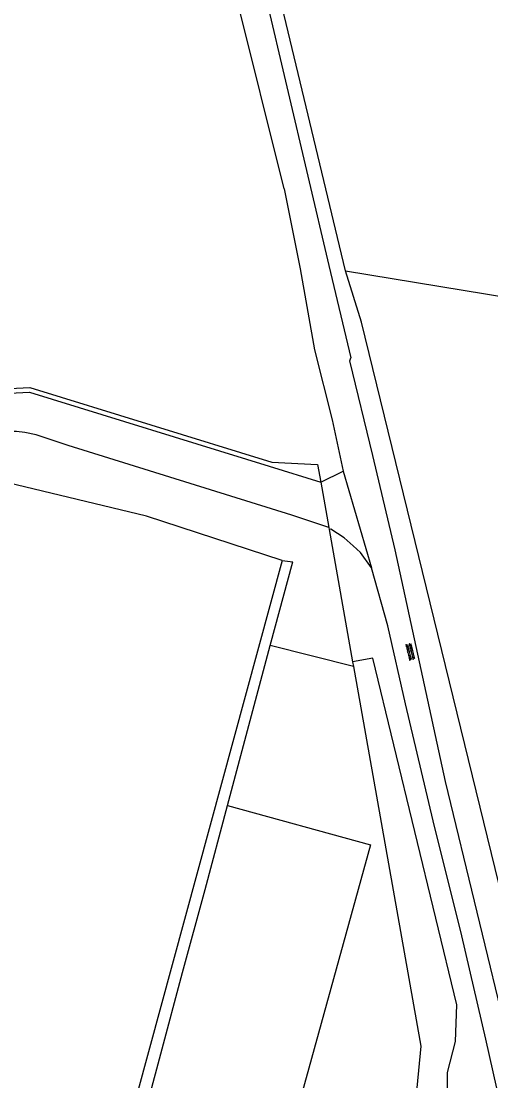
# Model space of a CAD drawing. Extents: x 133000 to 136000, y 400500 to 403500.
# Drawn here: x 133238.4 to 133299.1, y 400787.2 to 400924.3 of the extents above; entities that cross this region are included whole.
import ezdxf

# ---------------------------------------------------------------- set-up
doc = ezdxf.new("R2010")
doc.units = 0
for name, color, linetype in [('gg-afsc-hekwerk', 7, 'Continuous'), ('gg-knt-onverhard', 7, 'Continuous'), ('gg-knt-verharding nz', 7, 'Continuous'), ('gt-grn-groengrens', 7, 'Continuous'), ('gt-symb-overige verharding', 7, 'Continuous')]:
    doc.layers.add(name, color=color, linetype=linetype)

# ---------------------------------------------------------------- blocks, each defined once
blk = doc.blocks.new('gt0-OVH')
at = {"layer": 'gt-symb-overige verharding'}
for points in [[(-0.97, 0.3), (-0.97, 0.31), (-0.96, 0.32), (-0.97, 0.33), (-0.97, 0.34), (-0.98, 0.35), (-0.99, 0.35), (-1, 0.36), (-1.01, 0.35), (-1.02, 0.35), (-1.03, 0.34), (-1.03, 0.33), (-1.04, 0.32), (-1.03, 0.31), (-1.03, 0.3), (-1.02, 0.29), (-1.01, 0.29), (-1, 0.28), (-0.99, 0.29), (-0.98, 0.29)], [(-0.87, 0.11), (-0.87, 0.12), (-0.86, 0.13), (-0.87, 0.14), (-0.87, 0.15), (-0.88, 0.16), (-0.89, 0.16), (-0.9, 0.16), (-0.91, 0.16), (-0.92, 0.16), (-0.93, 0.15), (-0.93, 0.14), (-0.94, 0.13), (-0.93, 0.12), (-0.93, 0.11), (-0.92, 0.1), (-0.91, 0.09), (-0.9, 0.09), (-0.89, 0.09), (-0.88, 0.1)], [(-0.77, 0.3), (-0.77, 0.31), (-0.76, 0.32), (-0.77, 0.33), (-0.77, 0.34), (-0.78, 0.35), (-0.79, 0.35), (-0.8, 0.36), (-0.81, 0.35), (-0.82, 0.35), (-0.83, 0.34), (-0.83, 0.33), (-0.84, 0.32), (-0.83, 0.31), (-0.83, 0.3), (-0.82, 0.29), (-0.81, 0.29), (-0.8, 0.28), (-0.79, 0.29), (-0.78, 0.29)], [(-0.67, 0.11), (-0.67, 0.12), (-0.66, 0.13), (-0.67, 0.14), (-0.67, 0.15), (-0.68, 0.16), (-0.69, 0.16), (-0.7, 0.16), (-0.71, 0.16), (-0.72, 0.16), (-0.73, 0.15), (-0.73, 0.14), (-0.74, 0.13), (-0.73, 0.12), (-0.73, 0.11), (-0.72, 0.1), (-0.71, 0.09), (-0.7, 0.09), (-0.69, 0.09), (-0.68, 0.1)], [(-0.57, 0.3), (-0.57, 0.31), (-0.56, 0.32), (-0.57, 0.33), (-0.57, 0.34), (-0.58, 0.35), (-0.59, 0.35), (-0.6, 0.36), (-0.61, 0.35), (-0.62, 0.35), (-0.63, 0.34), (-0.63, 0.33), (-0.64, 0.32), (-0.63, 0.31), (-0.63, 0.3), (-0.62, 0.29), (-0.61, 0.29), (-0.6, 0.28), (-0.59, 0.29), (-0.58, 0.29)], [(-0.47, 0.11), (-0.47, 0.12), (-0.46, 0.13), (-0.47, 0.14), (-0.47, 0.15), (-0.48, 0.16), (-0.49, 0.16), (-0.5, 0.16), (-0.51, 0.16), (-0.52, 0.16), (-0.53, 0.15), (-0.53, 0.14), (-0.54, 0.13), (-0.53, 0.12), (-0.53, 0.11), (-0.52, 0.1), (-0.51, 0.09), (-0.5, 0.09), (-0.49, 0.09), (-0.48, 0.1)], [(-0.37, 0.3), (-0.37, 0.31), (-0.36, 0.32), (-0.37, 0.33), (-0.37, 0.34), (-0.38, 0.35), (-0.39, 0.35), (-0.4, 0.36), (-0.41, 0.35), (-0.42, 0.35), (-0.43, 0.34), (-0.43, 0.33), (-0.44, 0.32), (-0.43, 0.31), (-0.43, 0.3), (-0.42, 0.29), (-0.41, 0.29), (-0.4, 0.28), (-0.39, 0.29), (-0.38, 0.29)], [(-0.27, 0.11), (-0.27, 0.12), (-0.26, 0.13), (-0.27, 0.14), (-0.27, 0.15), (-0.28, 0.16), (-0.29, 0.16), (-0.3, 0.16), (-0.31, 0.16), (-0.32, 0.16), (-0.33, 0.15), (-0.33, 0.14), (-0.34, 0.13), (-0.33, 0.12), (-0.33, 0.11), (-0.32, 0.1), (-0.31, 0.09), (-0.3, 0.09), (-0.29, 0.09), (-0.28, 0.1)], [(-0.17, 0.3), (-0.17, 0.31), (-0.16, 0.32), (-0.17, 0.33), (-0.17, 0.34), (-0.18, 0.35), (-0.19, 0.35), (-0.2, 0.36), (-0.21, 0.35), (-0.22, 0.35), (-0.23, 0.34), (-0.23, 0.33), (-0.24, 0.32), (-0.23, 0.31), (-0.23, 0.3), (-0.22, 0.29), (-0.21, 0.29), (-0.2, 0.28), (-0.19, 0.29), (-0.18, 0.29)], [(-0.07, 0.11), (-0.07, 0.12), (-0.06, 0.13), (-0.07, 0.14), (-0.07, 0.15), (-0.08, 0.16), (-0.09, 0.16), (-0.1, 0.16), (-0.11, 0.16), (-0.12, 0.16), (-0.13, 0.15), (-0.13, 0.14), (-0.14, 0.13), (-0.13, 0.12), (-0.13, 0.11), (-0.12, 0.1), (-0.11, 0.09), (-0.1, 0.09), (-0.09, 0.09), (-0.08, 0.1)], [(0.03, 0.3), (0.03, 0.31), (0.04, 0.32), (0.03, 0.33), (0.03, 0.34), (0.02, 0.35), (0.01, 0.35), (0, 0.36), (-0.01, 0.35), (-0.02, 0.35), (-0.03, 0.34), (-0.03, 0.33), (-0.04, 0.32), (-0.03, 0.31), (-0.03, 0.3), (-0.02, 0.29), (-0.01, 0.29), (0, 0.28), (0.01, 0.29), (0.02, 0.29)], [(0.13, 0.11), (0.13, 0.12), (0.14, 0.13), (0.13, 0.14), (0.13, 0.15), (0.12, 0.16), (0.11, 0.16), (0.1, 0.16), (0.09, 0.16), (0.08, 0.16), (0.07, 0.15), (0.07, 0.14), (0.06, 0.13), (0.07, 0.12), (0.07, 0.11), (0.08, 0.1), (0.09, 0.09), (0.1, 0.09), (0.11, 0.09), (0.12, 0.1)], [(0.23, 0.3), (0.23, 0.31), (0.24, 0.32), (0.23, 0.33), (0.23, 0.34), (0.22, 0.35), (0.21, 0.35), (0.2, 0.36), (0.19, 0.35), (0.18, 0.35), (0.17, 0.34), (0.17, 0.33), (0.16, 0.32), (0.17, 0.31), (0.17, 0.3), (0.18, 0.29), (0.19, 0.29), (0.2, 0.28), (0.21, 0.29), (0.22, 0.29)], [(0.33, 0.11), (0.33, 0.12), (0.34, 0.13), (0.33, 0.14), (0.33, 0.15), (0.32, 0.16), (0.31, 0.16), (0.3, 0.16), (0.29, 0.16), (0.28, 0.16), (0.27, 0.15), (0.27, 0.14), (0.26, 0.13), (0.27, 0.12), (0.27, 0.11), (0.28, 0.1), (0.29, 0.09), (0.3, 0.09), (0.31, 0.09), (0.32, 0.1)], [(0.43, 0.3), (0.43, 0.31), (0.44, 0.32), (0.43, 0.33), (0.43, 0.34), (0.42, 0.35), (0.41, 0.35), (0.4, 0.36), (0.39, 0.35), (0.38, 0.35), (0.37, 0.34), (0.37, 0.33), (0.36, 0.32), (0.37, 0.31), (0.37, 0.3), (0.38, 0.29), (0.39, 0.29), (0.4, 0.28), (0.41, 0.29), (0.42, 0.29)], [(0.53, 0.11), (0.53, 0.12), (0.54, 0.13), (0.53, 0.14), (0.53, 0.15), (0.52, 0.16), (0.51, 0.16), (0.5, 0.16), (0.49, 0.16), (0.48, 0.16), (0.47, 0.15), (0.47, 0.14), (0.46, 0.13), (0.47, 0.12), (0.47, 0.11), (0.48, 0.1), (0.49, 0.09), (0.5, 0.09), (0.51, 0.09), (0.52, 0.1)], [(0.63, 0.3), (0.63, 0.31), (0.64, 0.32), (0.63, 0.33), (0.63, 0.34), (0.62, 0.35), (0.61, 0.35), (0.6, 0.36), (0.59, 0.35), (0.58, 0.35), (0.57, 0.34), (0.57, 0.33), (0.56, 0.32), (0.57, 0.31), (0.57, 0.3), (0.58, 0.29), (0.59, 0.29), (0.6, 0.28), (0.61, 0.29), (0.62, 0.29)], [(0.73, 0.11), (0.73, 0.12), (0.74, 0.13), (0.73, 0.14), (0.73, 0.15), (0.72, 0.16), (0.71, 0.16), (0.7, 0.16), (0.69, 0.16), (0.68, 0.16), (0.67, 0.15), (0.67, 0.14), (0.66, 0.13), (0.67, 0.12), (0.67, 0.11), (0.68, 0.1), (0.69, 0.09), (0.7, 0.09), (0.71, 0.09), (0.72, 0.1)], [(0.83, 0.3), (0.83, 0.31), (0.84, 0.32), (0.83, 0.33), (0.83, 0.34), (0.82, 0.35), (0.81, 0.35), (0.8, 0.36), (0.79, 0.35), (0.78, 0.35), (0.77, 0.34), (0.77, 0.33), (0.76, 0.32), (0.77, 0.31), (0.77, 0.3), (0.78, 0.29), (0.79, 0.29), (0.8, 0.28), (0.81, 0.29), (0.82, 0.29)], [(0.93, 0.11), (0.93, 0.12), (0.94, 0.13), (0.93, 0.14), (0.93, 0.15), (0.92, 0.16), (0.91, 0.16), (0.9, 0.16), (0.89, 0.16), (0.88, 0.16), (0.87, 0.15), (0.87, 0.14), (0.86, 0.13), (0.87, 0.12), (0.87, 0.11), (0.88, 0.1), (0.89, 0.09), (0.9, 0.09), (0.91, 0.09), (0.92, 0.1)], [(1.03, 0.3), (1.03, 0.31), (1.04, 0.32), (1.03, 0.33), (1.03, 0.34), (1.02, 0.35), (1.01, 0.35), (1, 0.36), (0.99, 0.35), (0.98, 0.35), (0.97, 0.34), (0.97, 0.33), (0.96, 0.32), (0.97, 0.31), (0.97, 0.3), (0.98, 0.29), (0.99, 0.29), (1, 0.28), (1.01, 0.29), (1.02, 0.29)], [(-0.97, -0.14), (-0.97, -0.13), (-0.96, -0.12), (-0.97, -0.11), (-0.97, -0.1), (-0.98, -0.09), (-0.99, -0.09), (-1, -0.08), (-1.01, -0.09), (-1.02, -0.09), (-1.03, -0.1), (-1.03, -0.11), (-1.04, -0.12), (-1.03, -0.13), (-1.03, -0.14), (-1.02, -0.15), (-1.01, -0.15), (-1, -0.16), (-0.99, -0.15), (-0.98, -0.15)], [(-0.87, -0.33), (-0.87, -0.32), (-0.86, -0.31), (-0.87, -0.3), (-0.87, -0.29), (-0.88, -0.28), (-0.89, -0.28), (-0.9, -0.28), (-0.91, -0.28), (-0.92, -0.28), (-0.93, -0.29), (-0.93, -0.3), (-0.94, -0.31), (-0.93, -0.32), (-0.93, -0.33), (-0.92, -0.34), (-0.91, -0.35), (-0.9, -0.35), (-0.89, -0.35), (-0.88, -0.34)], [(-0.77, -0.14), (-0.77, -0.13), (-0.76, -0.12), (-0.77, -0.11), (-0.77, -0.1), (-0.78, -0.09), (-0.79, -0.09), (-0.8, -0.08), (-0.81, -0.09), (-0.82, -0.09), (-0.83, -0.1), (-0.83, -0.11), (-0.84, -0.12), (-0.83, -0.13), (-0.83, -0.14), (-0.82, -0.15), (-0.81, -0.15), (-0.8, -0.16), (-0.79, -0.15), (-0.78, -0.15)], [(-0.67, -0.33), (-0.67, -0.32), (-0.66, -0.31), (-0.67, -0.3), (-0.67, -0.29), (-0.68, -0.28), (-0.69, -0.28), (-0.7, -0.28), (-0.71, -0.28), (-0.72, -0.28), (-0.73, -0.29), (-0.73, -0.3), (-0.74, -0.31), (-0.73, -0.32), (-0.73, -0.33), (-0.72, -0.34), (-0.71, -0.35), (-0.7, -0.35), (-0.69, -0.35), (-0.68, -0.34)], [(-0.57, -0.14), (-0.57, -0.13), (-0.56, -0.12), (-0.57, -0.11), (-0.57, -0.1), (-0.58, -0.09), (-0.59, -0.09), (-0.6, -0.08), (-0.61, -0.09), (-0.62, -0.09), (-0.63, -0.1), (-0.63, -0.11), (-0.64, -0.12), (-0.63, -0.13), (-0.63, -0.14), (-0.62, -0.15), (-0.61, -0.15), (-0.6, -0.16), (-0.59, -0.15), (-0.58, -0.15)], [(-0.47, -0.33), (-0.47, -0.32), (-0.46, -0.31), (-0.47, -0.3), (-0.47, -0.29), (-0.48, -0.28), (-0.49, -0.28), (-0.5, -0.28), (-0.51, -0.28), (-0.52, -0.28), (-0.53, -0.29), (-0.53, -0.3), (-0.54, -0.31), (-0.53, -0.32), (-0.53, -0.33), (-0.52, -0.34), (-0.51, -0.35), (-0.5, -0.35), (-0.49, -0.35), (-0.48, -0.34)], [(-0.37, -0.14), (-0.37, -0.13), (-0.36, -0.12), (-0.37, -0.11), (-0.37, -0.1), (-0.38, -0.09), (-0.39, -0.09), (-0.4, -0.08), (-0.41, -0.09), (-0.42, -0.09), (-0.43, -0.1), (-0.43, -0.11), (-0.44, -0.12), (-0.43, -0.13), (-0.43, -0.14), (-0.42, -0.15), (-0.41, -0.15), (-0.4, -0.16), (-0.39, -0.15), (-0.38, -0.15)], [(-0.27, -0.33), (-0.27, -0.32), (-0.26, -0.31), (-0.27, -0.3), (-0.27, -0.29), (-0.28, -0.28), (-0.29, -0.28), (-0.3, -0.28), (-0.31, -0.28), (-0.32, -0.28), (-0.33, -0.29), (-0.33, -0.3), (-0.34, -0.31), (-0.33, -0.32), (-0.33, -0.33), (-0.32, -0.34), (-0.31, -0.35), (-0.3, -0.35), (-0.29, -0.35), (-0.28, -0.34)], [(-0.17, -0.14), (-0.17, -0.13), (-0.16, -0.12), (-0.17, -0.11), (-0.17, -0.1), (-0.18, -0.09), (-0.19, -0.09), (-0.2, -0.08), (-0.21, -0.09), (-0.22, -0.09), (-0.23, -0.1), (-0.23, -0.11), (-0.24, -0.12), (-0.23, -0.13), (-0.23, -0.14), (-0.22, -0.15), (-0.21, -0.15), (-0.2, -0.16), (-0.19, -0.15), (-0.18, -0.15)], [(-0.07, -0.33), (-0.07, -0.32), (-0.06, -0.31), (-0.07, -0.3), (-0.07, -0.29), (-0.08, -0.28), (-0.09, -0.28), (-0.1, -0.28), (-0.11, -0.28), (-0.12, -0.28), (-0.13, -0.29), (-0.13, -0.3), (-0.14, -0.31), (-0.13, -0.32), (-0.13, -0.33), (-0.12, -0.34), (-0.11, -0.35), (-0.1, -0.35), (-0.09, -0.35), (-0.08, -0.34)], [(0.03, -0.14), (0.03, -0.13), (0.04, -0.12), (0.03, -0.11), (0.03, -0.1), (0.02, -0.09), (0.01, -0.09), (0, -0.08), (-0.01, -0.09), (-0.02, -0.09), (-0.03, -0.1), (-0.03, -0.11), (-0.04, -0.12), (-0.03, -0.13), (-0.03, -0.14), (-0.02, -0.15), (-0.01, -0.15), (0, -0.16), (0.01, -0.15), (0.02, -0.15)], [(0.13, -0.33), (0.13, -0.32), (0.14, -0.31), (0.13, -0.3), (0.13, -0.29), (0.12, -0.28), (0.11, -0.28), (0.1, -0.28), (0.09, -0.28), (0.08, -0.28), (0.07, -0.29), (0.07, -0.3), (0.06, -0.31), (0.07, -0.32), (0.07, -0.33), (0.08, -0.34), (0.09, -0.35), (0.1, -0.35), (0.11, -0.35), (0.12, -0.34)], [(0.23, -0.14), (0.23, -0.13), (0.24, -0.12), (0.23, -0.11), (0.23, -0.1), (0.22, -0.09), (0.21, -0.09), (0.2, -0.08), (0.19, -0.09), (0.18, -0.09), (0.17, -0.1), (0.17, -0.11), (0.16, -0.12), (0.17, -0.13), (0.17, -0.14), (0.18, -0.15), (0.19, -0.15), (0.2, -0.16), (0.21, -0.15), (0.22, -0.15)], [(0.33, -0.33), (0.33, -0.32), (0.34, -0.31), (0.33, -0.3), (0.33, -0.29), (0.32, -0.28), (0.31, -0.28), (0.3, -0.28), (0.29, -0.28), (0.28, -0.28), (0.27, -0.29), (0.27, -0.3), (0.26, -0.31), (0.27, -0.32), (0.27, -0.33), (0.28, -0.34), (0.29, -0.35), (0.3, -0.35), (0.31, -0.35), (0.32, -0.34)], [(0.43, -0.14), (0.43, -0.13), (0.44, -0.12), (0.43, -0.11), (0.43, -0.1), (0.42, -0.09), (0.41, -0.09), (0.4, -0.08), (0.39, -0.09), (0.38, -0.09), (0.37, -0.1), (0.37, -0.11), (0.36, -0.12), (0.37, -0.13), (0.37, -0.14), (0.38, -0.15), (0.39, -0.15), (0.4, -0.16), (0.41, -0.15), (0.42, -0.15)], [(0.53, -0.33), (0.53, -0.32), (0.54, -0.31), (0.53, -0.3), (0.53, -0.29), (0.52, -0.28), (0.51, -0.28), (0.5, -0.28), (0.49, -0.28), (0.48, -0.28), (0.47, -0.29), (0.47, -0.3), (0.46, -0.31), (0.47, -0.32), (0.47, -0.33), (0.48, -0.34), (0.49, -0.35), (0.5, -0.35), (0.51, -0.35), (0.52, -0.34)], [(0.63, -0.14), (0.63, -0.13), (0.64, -0.12), (0.63, -0.11), (0.63, -0.1), (0.62, -0.09), (0.61, -0.09), (0.6, -0.08), (0.59, -0.09), (0.58, -0.09), (0.57, -0.1), (0.57, -0.11), (0.56, -0.12), (0.57, -0.13), (0.57, -0.14), (0.58, -0.15), (0.59, -0.15), (0.6, -0.16), (0.61, -0.15), (0.62, -0.15)], [(0.73, -0.33), (0.73, -0.32), (0.74, -0.31), (0.73, -0.3), (0.73, -0.29), (0.72, -0.28), (0.71, -0.28), (0.7, -0.28), (0.69, -0.28), (0.68, -0.28), (0.67, -0.29), (0.67, -0.3), (0.66, -0.31), (0.67, -0.32), (0.67, -0.33), (0.68, -0.34), (0.69, -0.35), (0.7, -0.35), (0.71, -0.35), (0.72, -0.34)], [(0.83, -0.14), (0.83, -0.13), (0.84, -0.12), (0.83, -0.11), (0.83, -0.1), (0.82, -0.09), (0.81, -0.09), (0.8, -0.08), (0.79, -0.09), (0.78, -0.09), (0.77, -0.1), (0.77, -0.11), (0.76, -0.12), (0.77, -0.13), (0.77, -0.14), (0.78, -0.15), (0.79, -0.15), (0.8, -0.16), (0.81, -0.15), (0.82, -0.15)], [(0.93, -0.33), (0.93, -0.32), (0.94, -0.31), (0.93, -0.3), (0.93, -0.29), (0.92, -0.28), (0.91, -0.28), (0.9, -0.28), (0.89, -0.28), (0.88, -0.28), (0.87, -0.29), (0.87, -0.3), (0.86, -0.31), (0.87, -0.32), (0.87, -0.33), (0.88, -0.34), (0.89, -0.35), (0.9, -0.35), (0.91, -0.35), (0.92, -0.34)], [(1.03, -0.14), (1.03, -0.13), (1.04, -0.12), (1.03, -0.11), (1.03, -0.1), (1.02, -0.09), (1.01, -0.09), (1, -0.08), (0.99, -0.09), (0.98, -0.09), (0.97, -0.1), (0.97, -0.11), (0.96, -0.12), (0.97, -0.13), (0.97, -0.14), (0.98, -0.15), (0.99, -0.15), (1, -0.16), (1.01, -0.15), (1.02, -0.15)]]:
    blk.add_lwpolyline(points, close=True, dxfattribs=at)

msp = doc.modelspace()

# ---------------------------------------------------------------- linework, layer by layer
at = {"layer": 'gg-afsc-hekwerk'}
for p, q in [((133277.15, 400864.68), (133278.19, 400858.81)), ((133278.19, 400858.81), (133278.24, 400858.54)), ((133278.24, 400858.54), (133281.27, 400841.43)), ((133281.27, 400841.43), (133281.38, 400840.82))]:
    msp.add_line(p, q, dxfattribs=at)
for points in [[(133200.84, 400896.26), (133205.1, 400894.3), (133204.83, 400880.78), (133211.23, 400875.49), (133239.57, 400876.92), (133270.83, 400867.28), (133276.74, 400866.95), (133277.15, 400864.68)], [(133281.38, 400840.82), (133290.09, 400791.72), (133288.85, 400778.7)]]:
    msp.add_lwpolyline(points, dxfattribs=at)
at = {"layer": 'gg-knt-onverhard'}
for p, q in [((133272.4, 400902.61), (133252.61, 400982.52)), ((133256.99, 400983.38), (133278.17, 400892.71)), ((133278.17, 400892.71), (133281.04, 400880.78)), ((133270.5, 400866.76), (133277.15, 400864.68)), ((133277.15, 400864.68), (133280.06, 400866.09))]:
    msp.add_line(p, q, dxfattribs=at)
for points in [[(133272.4, 400902.61), (133274.49, 400892.28), (133276.35, 400881.8), (133278.62, 400872.76), (133280.06, 400866.09)], [(133200.6, 400895.71), (133204.49, 400893.92), (133204.22, 400880.5), (133211.03, 400874.88), (133239.49, 400876.32), (133270.5, 400866.76)], [(133308.39, 400768.67), (133308.07, 400768.46), (133301.43, 400792.13), (133293.26, 400825.97), (133286.77, 400855.93), (133283.88, 400868.13), (133280.92, 400880.39), (133281.04, 400880.78)], [(133278.19, 400858.81), (133273.39, 400860.39), (133244.51, 400869.4), (133240.36, 400870.79), (133238.91, 400871.1), (133237.85, 400871.22), (133236, 400871.25), (133195.75, 400868.8)], [(133283.72, 400853.58), (133282.29, 400855.59), (133281.35, 400856.44), (133280.19, 400857.46), (133278.47, 400858.58), (133278.24, 400858.54)], [(133305.33, 400762.02), (133301.25, 400780.32), (133298.47, 400792.64), (133295.37, 400806.01), (133291.67, 400820.86), (133288.09, 400835.99), (133285.81, 400846.11), (133283.72, 400853.58)]]:
    msp.add_lwpolyline(points, dxfattribs=at)
at = {"layer": 'gg-knt-verharding nz'}
msp.add_line((133280.06, 400866.09), (133283.72, 400853.58), dxfattribs=at)
at = {"layer": 'gt-grn-groengrens'}
for p, q in [((133270.63, 400843.56), (133273.53, 400854.37)), ((133272.14, 400854.54), (133273.53, 400854.37)), ((133265.09, 400822.85), (133270.63, 400843.56)), ((133281.38, 400840.82), (133270.63, 400843.56))]:
    msp.add_line(p, q, dxfattribs=at)
for points in [[(133280.33, 400892.02), (133258.15, 400984.63), (133255.4, 400991.94), (133252.28, 400995.44)], [(133280.33, 400892.02), (133398.6, 400872.56), (133393.44, 400878.91), (133453.96, 400913.8)], [(133305.62, 400790.4), (133282.4, 400885.38), (133280.33, 400892.02)], [(133272.14, 400854.54), (133254.64, 400860.27), (133236.73, 400864.6)], [(133272.14, 400854.54), (133248.66, 400768.01), (133250.29, 400767.64), (133253.63, 400780.09), (133256.49, 400790.71), (133259.3, 400801.25), (133262.2, 400812), (133265.09, 400822.85)], [(133288.85, 400778.7), (133293.46, 400778.26), (133293.52, 400788.33), (133294.54, 400792.33), (133294.72, 400797.07), (133283.88, 400841.9), (133281.27, 400841.43)], [(133265.09, 400822.85), (133283.57, 400817.77), (133268.33, 400762.49), (133273.37, 400761.12)]]:
    msp.add_lwpolyline(points, dxfattribs=at)

# ---------------------------------------------------------------- block references
at = {"layer": 'gt-symb-overige verharding', "rotation": 103.88341803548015}
msp.add_blockref('gt0-OVH', (133288.73, 400842.73), dxfattribs=at)

doc.saveas('drawing.dxf')
